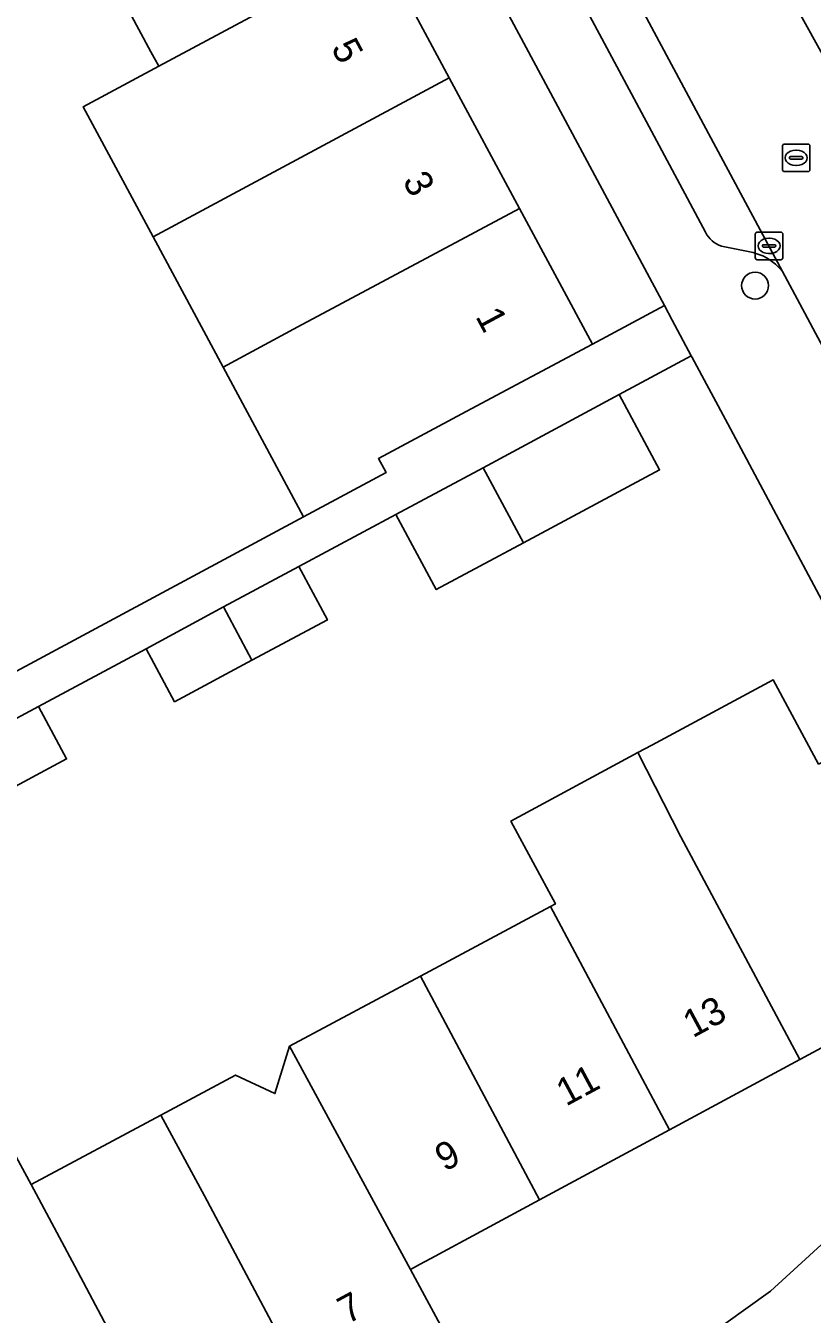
# Model space of a CAD drawing. Extents: x 157793 to 159380, y 380877 to 382313.
# Drawn here: x 158947.69 to 158976.24, y 381911.15 to 381957.95 of the extents above; entities that cross this region are included whole.
import ezdxf

# ---------------------------------------------------------------- set-up
doc = ezdxf.new("R2010")
doc.units = 0
for name, color, linetype in [('IMGEO_Boom', 7, 'Continuous'), ('IMGEO_Erf', 7, 'Continuous'), ('IMGEO_Kolk', 7, 'Continuous'), ('IMGEO_Muur', 7, 'Continuous'), ('IMGEO_Pand', 7, 'Continuous'), ('IMGEO_Pand_nummerreeks', 7, 'Continuous'), ('IMGEO_Parkeervlak_open', 7, 'Continuous'), ('IMGEO_Rijbaan_lokaal_open', 7, 'Continuous'), ('IMGEO_Rioolput', 7, 'Continuous'), ('IMGEO_Voetpad_open', 7, 'Continuous')]:
    doc.layers.add(name, color=color, linetype=linetype)

msp = doc.modelspace()

# ---------------------------------------------------------------- linework, layer by layer
at = {"layer": 'IMGEO_Boom'}
msp.add_circle((158974.167, 381948.511), 0.489, dxfattribs=at)
at = {"layer": 'IMGEO_Erf'}
msp.add_lwpolyline([(158952.318, 381950.283), (158949.777, 381955.006), (158952.515, 381956.479), (158952.232, 381957.005), (158949.864, 381961.408), (158957.884, 381965.694), (158960.526, 381960.778), (158963.065, 381956.054), (158965.617, 381951.305), (158968.26, 381946.388), (158970.872, 381947.787), (158967.98, 381953.187), (158959.998, 381968.095), (158936.038, 381954.761), (158937.61, 381951.844), (158938.409, 381950.36), (158939.181, 381948.927), (158940.753, 381946.01), (158942.325, 381943.093), (158943.896, 381940.176), (158945.468, 381937.259), (158947.04, 381934.342), (158957.772, 381940.112), (158954.854, 381945.553)], close=True, dxfattribs=at)
for points in [[(158979.036, 381932.502), (158973.181, 381943.484), (158971.883, 381945.899), (158971.851, 381945.959), (158969.23, 381944.55), (158970.698, 381941.818), (158965.756, 381939.17), (158962.588, 381937.472), (158961.129, 381940.196), (158957.6, 381938.308), (158958.639, 381936.369), (158955.9, 381934.901), (158953.089, 381933.395), (158952.054, 381935.324), (158948.153, 381933.224), (158949.172, 381931.322), (158946.504, 381929.893)], [(158962.013, 381923.429), (158966.737, 381925.96), (158966.915, 381926.055), (158965.303, 381929.064), (158969.909, 381931.547), (158970.419, 381931.822), (158974.82, 381934.195), (158976.473, 381931.13)], [(158982.984, 381925.166), (158980.921, 381928.982), (158978.369, 381927.615), (158980.801, 381923.105), (158975.793, 381920.404), (158971.062, 381917.852), (158966.341, 381915.306), (158962.4, 381913.18), (158961.987, 381912.957), (158961.65, 381912.775), (158963.167, 381909.968), (158958.45, 381907.416), (158953.732, 381904.863), (158949.01, 381902.309), (158944.124, 381899.666)], [(158947.188, 381917.161), (158947.885, 381915.859), (158952.594, 381918.382), (158955.304, 381919.834), (158956.731, 381919.167), (158957.268, 381920.886), (158962.013, 381923.429)], [(158915.496, 381879.806), (158973.023, 381910.769), (158974.721, 381911.99), (158977.556, 381914.574), (158982.79, 381922.335)]]:
    msp.add_lwpolyline(points, dxfattribs=at)
at = {"layer": 'IMGEO_Kolk'}
for p, q in [((158974.172, 381949.526), (158974.172, 381950.378)), ((158974.247, 381950.452), (158975.099, 381950.452)), ((158974.66, 381950.232), (158974.685, 381950.232)), ((158975.173, 381950.378), (158975.173, 381949.526)), ((158974.431, 381949.946), (158974.431, 381949.958)), ((158974.869, 381949.909), (158974.471, 381949.909)), ((158974.474, 381949.995), (158974.872, 381949.995)), ((158974.915, 381949.958), (158974.915, 381949.946)), ((158975.099, 381949.452), (158974.247, 381949.452)), ((158974.683, 381949.672), (158974.658, 381949.672))]:
    msp.add_line(p, q, dxfattribs=at)
for points in [[(158974.172, 381949.526), (158974.172, 381950.378)], [(158974.247, 381950.452), (158975.099, 381950.452)], [(158975.173, 381950.378), (158975.173, 381949.526)], [(158975.099, 381949.452), (158974.247, 381949.452)]]:
    msp.add_lwpolyline(points, dxfattribs=at)
for centre, radius, start, end in [((158974.249, 381950.376), 0.0765, 91.552, 178.448), ((158974.249, 381950.376), 0.0765, 91.552, 178.448), ((158975.097, 381950.376), 0.0765, 1.552, 88.448), ((158975.097, 381950.376), 0.0765, 1.552, 88.448), ((158974.471, 381949.955), 0.0403, 85.8775, 175.7526), ((158974.468, 381949.945), 0.0366, 178.938, 274.7102), ((158974.872, 381949.952), 0.043, 264.8664, 352.4533), ((158974.876, 381949.957), 0.0386, 1.7309, 96.639), ((158974.249, 381949.528), 0.0765, 181.552, 268.448), ((158974.249, 381949.528), 0.0765, 181.552, 268.448), ((158975.097, 381949.528), 0.0765, 271.552, 358.448), ((158975.097, 381949.528), 0.0765, 271.552, 358.448)]:
    msp.add_arc(centre, radius, start, end, dxfattribs=at)
for centre, major_axis, ratio, start_param, end_param in [((158974.659, 381949.952), (-0.387, 0.002), 0.722429, 4.712389, 7.853982), ((158974.684, 381949.952), (-0.39, 0.002), 0.717154, 1.570796, 4.712389)]:
    msp.add_ellipse(centre, major_axis=major_axis, ratio=ratio, start_param=start_param, end_param=end_param, dxfattribs=at)
at = {"layer": 'IMGEO_Muur'}
msp.add_lwpolyline([(158973.181, 381943.484), (158979.036, 381932.502)], dxfattribs=at)
at = {"layer": 'IMGEO_Pand'}
for points in [[(158960.526, 381960.778), (158957.884, 381965.694), (158949.864, 381961.408), (158952.232, 381957.005), (158952.515, 381956.479)], [(158960.526, 381960.778), (158952.515, 381956.479), (158949.777, 381955.006), (158952.318, 381950.283), (158955.056, 381951.755), (158963.065, 381956.054)], [(158954.854, 381945.553), (158957.57, 381947.01), (158965.617, 381951.305), (158963.065, 381956.054), (158955.056, 381951.755), (158952.318, 381950.283)], [(158954.854, 381945.553), (158957.772, 381940.112), (158960.768, 381941.719), (158960.494, 381942.23), (158963.853, 381944.029), (158968.26, 381946.388), (158965.617, 381951.305), (158957.57, 381947.01)], [(158965.756, 381939.17), (158970.698, 381941.818), (158969.23, 381944.55), (158964.297, 381941.898)], [(158965.756, 381939.17), (158964.297, 381941.898), (158961.129, 381940.196), (158962.588, 381937.472)], [(158954.868, 381936.838), (158955.9, 381934.901), (158958.639, 381936.369), (158957.6, 381938.308)], [(158954.868, 381936.838), (158952.054, 381935.324), (158953.089, 381933.395), (158955.9, 381934.901)], [(158971.466, 381928.494), (158975.793, 381920.404), (158980.801, 381923.105), (158978.369, 381927.615), (158980.921, 381928.982), (158979.036, 381932.502), (158976.473, 381931.13), (158974.82, 381934.195), (158970.419, 381931.822), (158969.909, 381931.547)], [(158945.494, 381931.794), (158946.504, 381929.893), (158949.172, 381931.322), (158948.153, 381933.224)], [(158971.466, 381928.494), (158969.909, 381931.547), (158965.303, 381929.064), (158966.915, 381926.055), (158966.737, 381925.96), (158971.062, 381917.852), (158975.793, 381920.404)], [(158966.737, 381925.96), (158962.013, 381923.429), (158966.341, 381915.306), (158971.062, 381917.852)], [(158962.013, 381923.429), (158957.268, 381920.886), (158961.65, 381912.775), (158961.987, 381912.957), (158962.4, 381913.18), (158966.341, 381915.306)], [(158957.268, 381920.886), (158956.731, 381919.167), (158955.304, 381919.834), (158952.594, 381918.382), (158954.18, 381915.45), (158958.45, 381907.416), (158963.167, 381909.968), (158961.65, 381912.775)], [(158947.885, 381915.859), (158949.47, 381912.9), (158953.732, 381904.863), (158958.45, 381907.416), (158954.18, 381915.45), (158952.594, 381918.382)], [(158944.676, 381910.422), (158949.01, 381902.309), (158953.732, 381904.863), (158949.47, 381912.9), (158947.885, 381915.859), (158947.188, 381917.161), (158942.431, 381914.612)]]:
    msp.add_lwpolyline(points, close=True, dxfattribs=at)
at = {"layer": 'IMGEO_Parkeervlak_open'}
for points in [[(158975.164, 381949.021), (158964.216, 381969.451)], [(158963.843, 381966.37), (158970.218, 381954.46), (158972.367, 381950.446)], [(158972.948, 381949.946), (158973.91, 381949.749)]]:
    msp.add_lwpolyline(points, dxfattribs=at)
for centre, radius, start, end in [((158973.249, 381950.883), 0.985, 206.3756, 252.1948), ((158973.612, 381947.792), 1.979, 38.3765, 81.3496)]:
    msp.add_arc(centre, radius, start, end, dxfattribs=at)
at = {"layer": 'IMGEO_Rijbaan_lokaal_open'}
for points in [[(158964.216, 381969.451), (158975.164, 381949.021), (158975.692, 381948.034), (158977.489, 381944.682)], [(158974.992, 381959.852), (158980.576, 381949.751), (158980.496, 381950.108), (158980.447, 381950.471), (158980.431, 381950.837), (158980.448, 381951.203), (158980.497, 381951.566), (158980.579, 381951.923), (158980.692, 381952.271), (158980.836, 381952.608), (158981.009, 381952.93), (158981.21, 381953.236), (158981.438, 381953.523), (158981.691, 381953.788), (158981.966, 381954.029), (158982.262, 381954.245), (158982.576, 381954.434), (159000, 381963.774)], [(158980.576, 381949.751), (158974.992, 381959.852)]]:
    msp.add_lwpolyline(points, dxfattribs=at)
at = {"layer": 'IMGEO_Rioolput'}
for p, q in [((158975.157, 381952.725), (158975.157, 381953.577)), ((158975.232, 381953.651), (158976.084, 381953.651)), ((158976.158, 381953.577), (158976.158, 381952.725)), ((158975.416, 381953.145), (158975.416, 381953.157)), ((158975.854, 381953.108), (158975.456, 381953.108)), ((158975.459, 381953.194), (158975.857, 381953.194)), ((158975.645, 381953.431), (158975.67, 381953.431)), ((158975.9, 381953.157), (158975.9, 381953.145)), ((158976.084, 381952.651), (158975.232, 381952.651)), ((158975.668, 381952.871), (158975.643, 381952.871))]:
    msp.add_line(p, q, dxfattribs=at)
for points in [[(158975.157, 381952.725), (158975.157, 381953.577)], [(158975.232, 381953.651), (158976.084, 381953.651)], [(158976.158, 381953.577), (158976.158, 381952.725)], [(158976.084, 381952.651), (158975.232, 381952.651)]]:
    msp.add_lwpolyline(points, dxfattribs=at)
for centre, radius, start, end in [((158975.234, 381953.575), 0.0765, 91.552, 178.448), ((158975.234, 381953.575), 0.0765, 91.552, 178.448), ((158976.082, 381953.575), 0.0765, 1.552, 88.448), ((158976.082, 381953.575), 0.0765, 1.552, 88.448), ((158975.456, 381953.154), 0.0403, 85.8775, 175.7526), ((158975.453, 381953.144), 0.0366, 178.938, 274.7102), ((158975.857, 381953.151), 0.043, 264.8664, 352.4533), ((158975.861, 381953.156), 0.0386, 1.7309, 96.639), ((158975.234, 381952.727), 0.0765, 181.552, 268.448), ((158975.234, 381952.727), 0.0765, 181.552, 268.448), ((158976.082, 381952.727), 0.0765, 271.552, 358.448), ((158976.082, 381952.727), 0.0765, 271.552, 358.448)]:
    msp.add_arc(centre, radius, start, end, dxfattribs=at)
for centre, major_axis, ratio, start_param, end_param in [((158975.644, 381953.151), (-0.387, 0.002), 0.722429, 4.712389, 7.853982), ((158975.669, 381953.151), (-0.39, 0.002), 0.717154, 1.570796, 4.712389)]:
    msp.add_ellipse(centre, major_axis=major_axis, ratio=ratio, start_param=start_param, end_param=end_param, dxfattribs=at)
at = {"layer": 'IMGEO_Voetpad_open'}
for points in [[(158941.682, 382006.072), (158944.818, 382000), (158957.82, 381975.556), (158959.111, 381973.172), (158957.754, 381972.422), (158959.998, 381968.095), (158967.98, 381953.187), (158970.872, 381947.787), (158971.157, 381947.254), (158971.851, 381945.959), (158971.883, 381945.899), (158973.181, 381943.484), (158979.036, 381932.502), (158980.921, 381928.982), (158982.984, 381925.166)], [(158972.367, 381950.446), (158970.218, 381954.46), (158963.843, 381966.37)], [(158973.91, 381949.749), (158972.948, 381949.946)], [(158975.692, 381948.034), (158975.164, 381949.021)], [(158977.854, 381944.001), (158977.489, 381944.682), (158975.692, 381948.034)], [(158976.337, 381908.131), (158984.868, 381920.823), (158986.407, 381923.114), (158986.591, 381923.387), (158986.772, 381923.643), (158986.929, 381923.914), (158987.062, 381924.197), (158987.168, 381924.492), (158987.248, 381924.795), (158987.301, 381925.104), (158987.325, 381925.416), (158987.322, 381925.729), (158987.291, 381926.041), (158987.232, 381926.348), (158987.146, 381926.649), (158987.033, 381926.942), (158986.935, 381927.147), (158986.525, 381927.873), (158982.79, 381922.335), (158977.556, 381914.574), (158974.721, 381911.99), (158973.023, 381910.769), (158915.496, 381879.806)]]:
    msp.add_lwpolyline(points, dxfattribs=at)
msp.add_lwpolyline([(158969.23, 381944.55), (158971.851, 381945.959), (158971.157, 381947.254), (158970.872, 381947.787), (158968.26, 381946.388), (158963.853, 381944.029), (158960.494, 381942.23), (158960.768, 381941.719), (158957.772, 381940.112), (158947.04, 381934.342), (158945.292, 381933.399), (158941.905, 381931.573), (158942.62, 381930.248), (158945.494, 381931.794), (158948.153, 381933.224), (158952.054, 381935.324), (158954.868, 381936.838), (158957.6, 381938.308), (158961.129, 381940.196), (158964.297, 381941.898)], close=True, dxfattribs=at)
for centre, radius, start, end in [((158973.249, 381950.883), 0.985, 206.3756, 252.1948), ((158973.612, 381947.792), 1.979, 38.3765, 81.3496)]:
    msp.add_arc(centre, radius, start, end, dxfattribs=at)

# ---------------------------------------------------------------- texts
at = {"layer": 'IMGEO_Pand_nummerreeks'}
for s, rotation, p in [('5', 298.2581, (158958.756, 381957.144)), ('3', 298.2558, (158961.35, 381952.318)), ('1', 298.2558, (158963.998, 381947.39)), ('13', 28.3442, (158971.902, 381921.169)), ('11', 28.3418, (158967.3, 381918.686)), ('9', 28.3442, (158962.9, 381916.313)), ('7', 28.413, (158959.367, 381910.777))]:
    msp.add_text(s, height=1, rotation=rotation, dxfattribs=at).set_placement(p)

doc.saveas('drawing.dxf')
